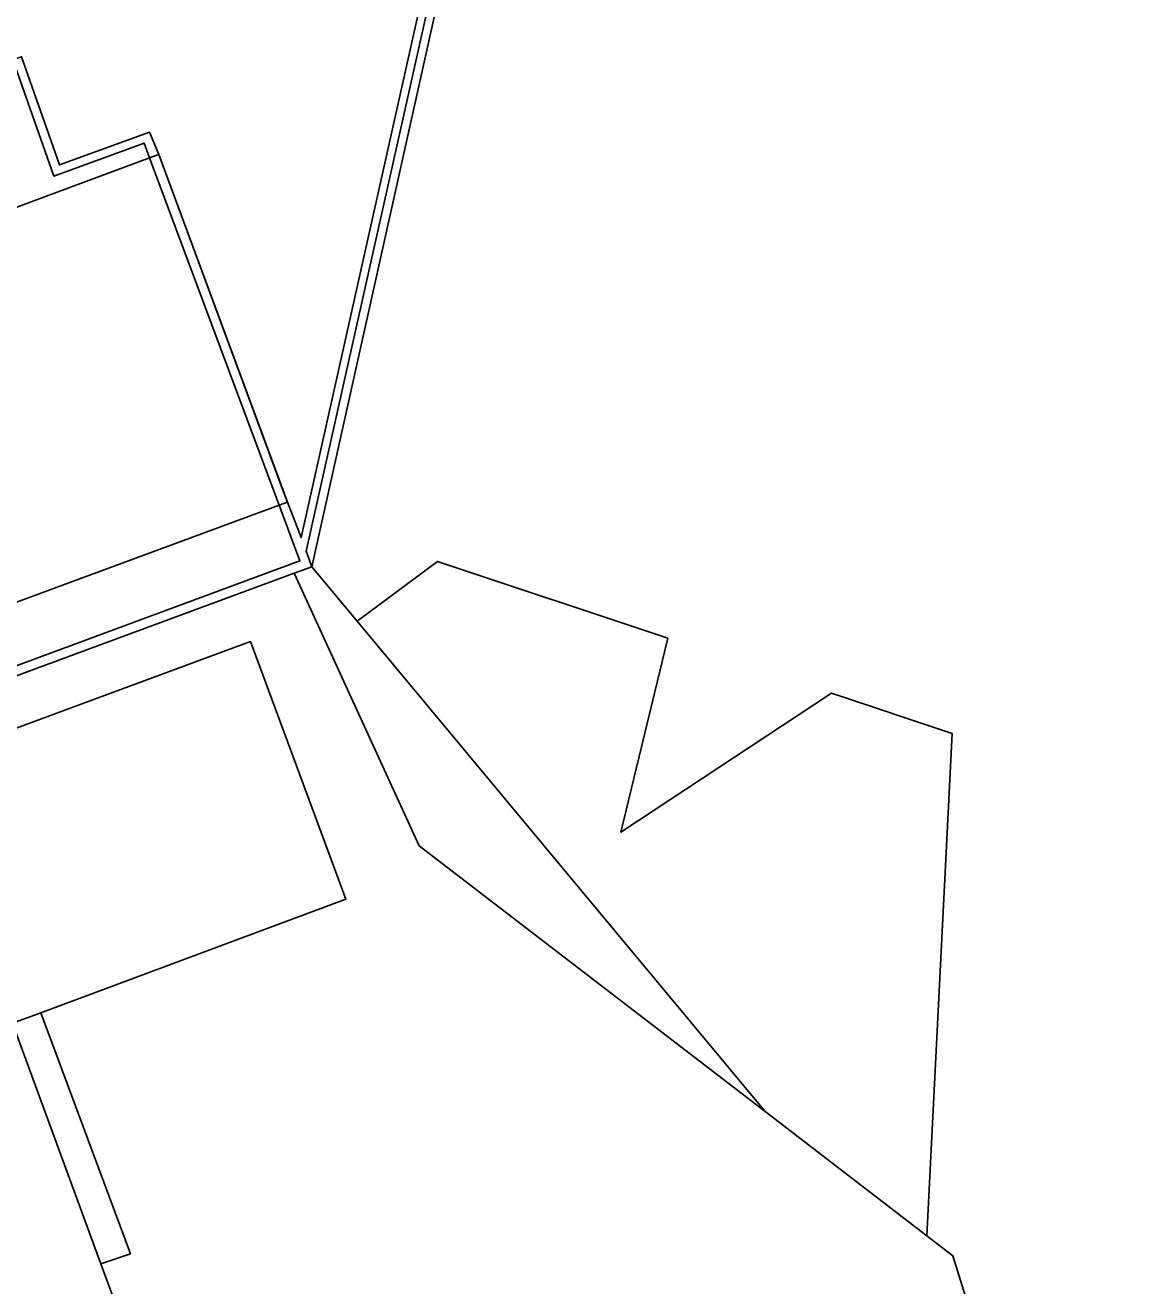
# Model space of a CAD drawing. Extents: x 161385 to 162589, y 388479 to 389756.
# Drawn here: x 162091.3 to 162153.8, y 388705.7 to 388775.8 of the extents above; entities that cross this region are included whole.
import ezdxf

# ---------------------------------------------------------------- set-up
doc = ezdxf.new("R2010")
doc.units = 0
for name, color, linetype in [('IMGEO_Erf', 7, 'Continuous'), ('IMGEO_Groenvoorziening', 7, 'Continuous'), ('IMGEO_Hek', 7, 'Continuous'), ('IMGEO_Muur', 7, 'Continuous'), ('IMGEO_Pand', 7, 'Continuous'), ('IMGEO_Pand_overbouw', 7, 'Continuous')]:
    doc.layers.add(name, color=color, linetype=linetype)

msp = doc.modelspace()

# ---------------------------------------------------------------- linework, layer by layer
at = {"layer": 'IMGEO_Erf'}
for points in [[(162089.771, 388797.682), (162120.964, 388809.223), (162106.946, 388746.548), (162107.264, 388745.692), (162122.012, 388811.944), (162121.91, 388811.96), (162121.786, 388811.312), (162114.695, 388810.898)], [(162091.135, 388774.03), (162093.235, 388768.019), (162098.238, 388769.844), (162098.752, 388768.604), (162105.908, 388749.278), (162106.664, 388747.307), (162120.333, 388808.51), (162090.394, 388797.404)], [(162106.601, 388746.014), (162105.447, 388749.108), (162105.114, 388750), (162098.245, 388768.416), (162097.945, 388769.221), (162092.924, 388767.399), (162090.655, 388773.874)], [(162058.944, 388728.375), (162106.601, 388746.014)], [(162073.83, 388675.414), (162119.716, 388689.275), (162125.464, 388691.019), (162127.177, 388691.539), (162138.096, 388694.852), (162145.978, 388697.348), (162145.128, 388700.187), (162142.881, 388707.39), (162141.446, 388708.493), (162132.45, 388715.408), (162113.232, 388730.178), (162106.287, 388745.331), (162058.659, 388727.729)]]:
    msp.add_lwpolyline(points, dxfattribs=at)
msp.add_lwpolyline([(162103.862, 388741.531), (162109.159, 388727.215), (162092.198, 388720.903), (162090.62, 388720.315), (162095.532, 388706.941), (162100.56, 388693.303), (162077.828, 388684.945), (162072.567, 388699.145), (162067.819, 388712.025), (162062.6, 388726.168), (162062.565, 388726.27)], close=True, dxfattribs=at)
at = {"layer": 'IMGEO_Groenvoorziening'}
msp.add_lwpolyline([(162122.012, 388811.944), (162107.264, 388745.692), (162109.783, 388742.663), (162114.251, 388745.986), (162127.039, 388741.711), (162124.438, 388730.944), (162136.136, 388738.669), (162142.841, 388736.421), (162141.446, 388708.493), (162142.881, 388707.39), (162145.128, 388700.187), (162147.958, 388701.034), (162148.819, 388698.191), (162148.704, 388698.157), (162149.26, 388696.257), (162153.828, 388697.645)], dxfattribs=at)
for points in [[(162109.783, 388742.663), (162107.264, 388745.692), (162106.287, 388745.331), (162113.232, 388730.178), (162132.45, 388715.408)], [(162142.841, 388736.421), (162136.136, 388738.669), (162124.438, 388730.944), (162127.039, 388741.711), (162114.251, 388745.986), (162109.783, 388742.663), (162132.45, 388715.408), (162141.446, 388708.493)]]:
    msp.add_lwpolyline(points, close=True, dxfattribs=at)
at = {"layer": 'IMGEO_Hek'}
for points in [[(162132.45, 388715.408), (162113.232, 388730.178), (162106.287, 388745.331)], [(162142.881, 388707.39), (162141.446, 388708.493), (162132.45, 388715.408)], [(162145.128, 388700.187), (162142.881, 388707.39)]]:
    msp.add_lwpolyline(points, dxfattribs=at)
at = {"layer": 'IMGEO_Muur'}
for points in [[(162105.447, 388749.108), (162106.601, 388746.014), (162058.944, 388728.375), (162053.195, 388743.617), (162052.765, 388743.449), (162058.659, 388727.729), (162106.287, 388745.331), (162107.264, 388745.692), (162106.946, 388746.548), (162120.964, 388809.223), (162089.771, 388797.682), (162090.089, 388796.832), (162090.544, 388797), (162090.394, 388797.404), (162120.333, 388808.51), (162106.664, 388747.307), (162105.908, 388749.278)], [(162098.752, 388768.604), (162098.238, 388769.844), (162093.235, 388768.019), (162091.135, 388774.03), (162090.655, 388773.874), (162092.924, 388767.399), (162097.945, 388769.221), (162098.245, 388768.416)], [(162098.752, 388768.604), (162098.245, 388768.416), (162105.114, 388750), (162105.447, 388749.108), (162105.908, 388749.278)]]:
    msp.add_lwpolyline(points, close=True, dxfattribs=at)
at = {"layer": 'IMGEO_Pand'}
msp.add_lwpolyline([(162062.6, 388726.168), (162067.819, 388712.025), (162072.567, 388699.145), (162077.828, 388684.945), (162100.56, 388693.303), (162095.532, 388706.941), (162090.62, 388720.315), (162092.198, 388720.903), (162109.159, 388727.215), (162103.862, 388741.531), (162062.565, 388726.27)], close=True, dxfattribs=at)
at = {"layer": 'IMGEO_Pand_overbouw'}
msp.add_lwpolyline([(162057.848, 388731.531), (162105.447, 388749.108), (162105.908, 388749.278), (162105.641, 388750), (162098.752, 388768.604), (162098.245, 388768.416), (162082.673, 388762.63)], dxfattribs=at)
msp.add_lwpolyline([(162095.532, 388706.941), (162097.186, 388707.51), (162092.198, 388720.903), (162090.62, 388720.315)], close=True, dxfattribs=at)

doc.saveas('drawing.dxf')
